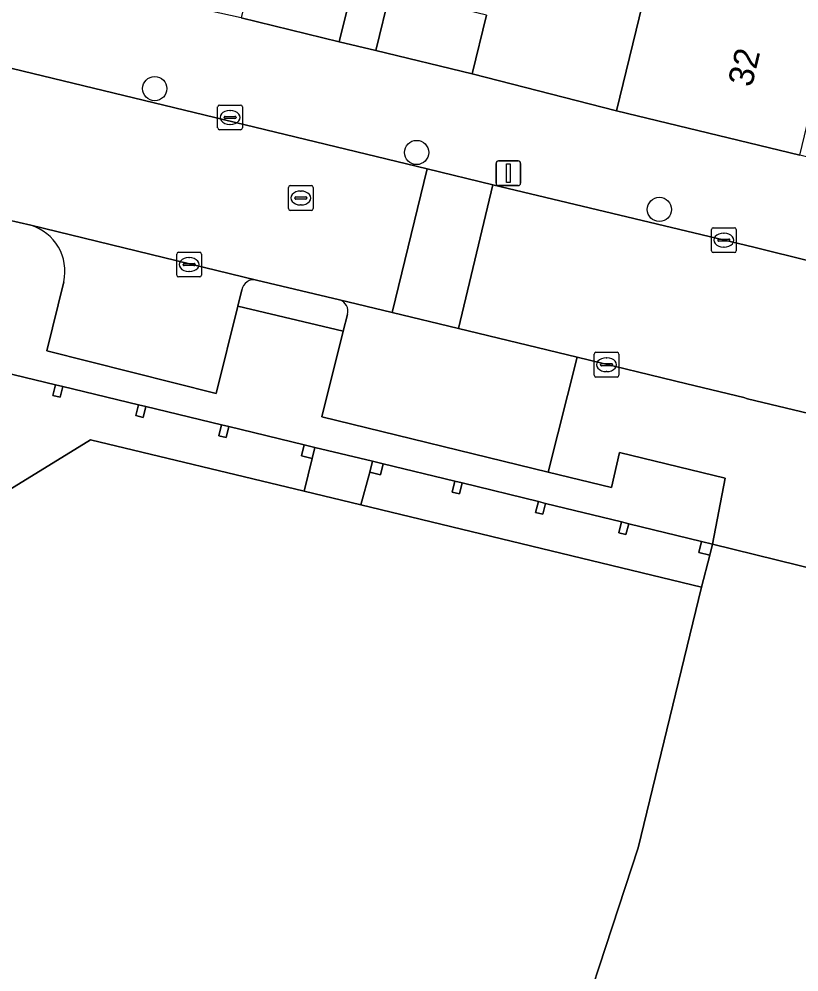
# Model space of a CAD drawing. Extents: x 162803 to 163818, y 381639 to 382475.
# Drawn here: x 163514.82 to 163546.29, y 382078.32 to 382116.77 of the extents above; entities that cross this region are included whole.
import ezdxf

# ---------------------------------------------------------------- set-up
doc = ezdxf.new("R2010")
doc.units = 0
for name, color, linetype in [('IMGEO_Boom', 7, 'Continuous'), ('IMGEO_Erf', 7, 'Continuous'), ('IMGEO_Kolk', 7, 'Continuous'), ('IMGEO_Lichtmast', 7, 'Continuous'), ('IMGEO_Muur', 7, 'Continuous'), ('IMGEO_Pand', 7, 'Continuous'), ('IMGEO_Pand_nummerreeks', 7, 'Continuous'), ('IMGEO_Pand_overbouw', 7, 'Continuous'), ('IMGEO_Parkeervlak_open', 7, 'Continuous'), ('IMGEO_Rijbaan_lokaal_open', 7, 'Continuous'), ('IMGEO_Rioolput', 7, 'Continuous'), ('IMGEO_Voetpad_gesloten', 7, 'Continuous'), ('IMGEO_Voetpad_open', 7, 'Continuous')]:
    doc.layers.add(name, color=color, linetype=linetype)

msp = doc.modelspace()

# ---------------------------------------------------------------- linework, layer by layer
at = {"layer": 'IMGEO_Boom'}
for centre in [(163520.299, 382113.961), (163530.861, 382111.385), (163540.657, 382109.086)]:
    msp.add_circle(centre, 0.489, dxfattribs=at)
at = {"layer": 'IMGEO_Erf'}
for points in [[(163533.679, 382116.93), (163533.098, 382114.554), (163538.93, 382113.067), (163540.108, 382117.927)], [(163590.246, 382071.851), (163593.642, 382085.978), (163552.839, 382095.909), (163551.281, 382096.282), (163550.606, 382093.657), (163542.794, 382095.577), (163542.686, 382095.14), (163542.357, 382093.853), (163539.8, 382083.338), (163536.402, 382072.953)]]:
    msp.add_lwpolyline(points, dxfattribs=at)
at = {"layer": 'IMGEO_Kolk'}
for p, q in [((163522.836, 382112.372), (163522.836, 382113.224)), ((163522.911, 382113.298), (163523.763, 382113.298)), ((163523.837, 382113.224), (163523.837, 382112.372)), ((163523.138, 382112.841), (163523.536, 382112.841)), ((163523.324, 382113.078), (163523.349, 382113.078)), ((163523.095, 382112.792), (163523.095, 382112.804)), ((163523.533, 382112.755), (163523.135, 382112.755)), ((163523.347, 382112.518), (163523.322, 382112.518)), ((163523.579, 382112.804), (163523.579, 382112.792)), ((163523.763, 382112.298), (163522.911, 382112.298)), ((163542.756, 382107.421), (163542.756, 382108.273)), ((163542.831, 382108.347), (163543.683, 382108.347)), ((163543.757, 382108.273), (163543.757, 382107.421)), ((163543.015, 382107.841), (163543.015, 382107.853)), ((163543.058, 382107.89), (163543.456, 382107.89)), ((163543.244, 382108.127), (163543.269, 382108.127)), ((163543.499, 382107.853), (163543.499, 382107.841)), ((163543.453, 382107.804), (163543.055, 382107.804)), ((163543.267, 382107.567), (163543.242, 382107.567)), ((163521.184, 382106.436), (163521.184, 382107.288)), ((163521.259, 382107.362), (163522.111, 382107.362)), ((163521.672, 382107.142), (163521.697, 382107.142)), ((163522.185, 382107.288), (163522.185, 382106.436)), ((163543.683, 382107.347), (163542.831, 382107.347)), ((163521.443, 382106.856), (163521.443, 382106.868)), ((163521.881, 382106.819), (163521.483, 382106.819)), ((163521.486, 382106.905), (163521.884, 382106.905)), ((163521.927, 382106.868), (163521.927, 382106.856)), ((163522.111, 382106.362), (163521.259, 382106.362)), ((163521.695, 382106.582), (163521.67, 382106.582)), ((163538.024, 382102.396), (163538.024, 382103.248)), ((163538.099, 382103.322), (163538.951, 382103.322)), ((163539.025, 382103.248), (163539.025, 382102.396)), ((163538.326, 382102.865), (163538.724, 382102.865)), ((163538.512, 382103.102), (163538.537, 382103.102)), ((163538.283, 382102.816), (163538.283, 382102.828)), ((163538.721, 382102.779), (163538.323, 382102.779)), ((163538.535, 382102.542), (163538.51, 382102.542)), ((163538.767, 382102.828), (163538.767, 382102.816)), ((163538.951, 382102.322), (163538.099, 382102.322))]:
    msp.add_line(p, q, dxfattribs=at)
for points in [[(163522.836, 382112.372), (163522.836, 382113.224)], [(163522.911, 382113.298), (163523.763, 382113.298)], [(163523.837, 382113.224), (163523.837, 382112.372)], [(163523.763, 382112.298), (163522.911, 382112.298)], [(163542.756, 382107.421), (163542.756, 382108.273)], [(163542.831, 382108.347), (163543.683, 382108.347)], [(163543.757, 382108.273), (163543.757, 382107.421)], [(163521.184, 382106.436), (163521.184, 382107.288)], [(163521.259, 382107.362), (163522.111, 382107.362)], [(163522.185, 382107.288), (163522.185, 382106.436)], [(163543.683, 382107.347), (163542.831, 382107.347)], [(163522.111, 382106.362), (163521.259, 382106.362)], [(163538.024, 382102.396), (163538.024, 382103.248)], [(163538.099, 382103.322), (163538.951, 382103.322)], [(163539.025, 382103.248), (163539.025, 382102.396)], [(163538.951, 382102.322), (163538.099, 382102.322)]]:
    msp.add_lwpolyline(points, dxfattribs=at)
for centre, radius, start, end in [((163522.913, 382113.222), 0.0765, 91.552, 178.448), ((163522.913, 382113.222), 0.0765, 91.552, 178.448), ((163523.761, 382113.222), 0.0765, 1.552, 88.448), ((163523.761, 382113.222), 0.0765, 1.552, 88.448), ((163523.135, 382112.801), 0.0403, 85.8775, 175.7526), ((163523.54, 382112.803), 0.0386, 1.7309, 96.639), ((163523.132, 382112.791), 0.0366, 178.938, 274.7102), ((163523.536, 382112.798), 0.043, 264.8664, 352.4533), ((163522.913, 382112.374), 0.0765, 181.552, 268.448), ((163522.913, 382112.374), 0.0765, 181.552, 268.448), ((163523.761, 382112.374), 0.0765, 271.552, 358.448), ((163523.761, 382112.374), 0.0765, 271.552, 358.448), ((163542.833, 382108.271), 0.0765, 91.552, 178.448), ((163542.833, 382108.271), 0.0765, 91.552, 178.448), ((163543.681, 382108.271), 0.0765, 1.552, 88.448), ((163543.681, 382108.271), 0.0765, 1.552, 88.448), ((163543.055, 382107.85), 0.0403, 85.8775, 175.7526), ((163543.052, 382107.84), 0.0366, 178.938, 274.7102), ((163543.456, 382107.847), 0.043, 264.8664, 352.4533), ((163543.46, 382107.852), 0.0386, 1.7309, 96.639), ((163521.261, 382107.286), 0.0765, 91.552, 178.448), ((163521.261, 382107.286), 0.0765, 91.552, 178.448), ((163522.109, 382107.286), 0.0765, 1.552, 88.448), ((163522.109, 382107.286), 0.0765, 1.552, 88.448), ((163542.833, 382107.423), 0.0765, 181.552, 268.448), ((163542.833, 382107.423), 0.0765, 181.552, 268.448), ((163543.681, 382107.423), 0.0765, 271.552, 358.448), ((163543.681, 382107.423), 0.0765, 271.552, 358.448), ((163521.483, 382106.865), 0.0403, 85.8775, 175.7526), ((163521.48, 382106.855), 0.0366, 178.938, 274.7102), ((163521.884, 382106.862), 0.043, 264.8664, 352.4533), ((163521.888, 382106.867), 0.0386, 1.7309, 96.639), ((163521.261, 382106.438), 0.0765, 181.552, 268.448), ((163521.261, 382106.438), 0.0765, 181.552, 268.448), ((163522.109, 382106.438), 0.0765, 271.552, 358.448), ((163522.109, 382106.438), 0.0765, 271.552, 358.448), ((163538.101, 382103.246), 0.0765, 91.552, 178.448), ((163538.101, 382103.246), 0.0765, 91.552, 178.448), ((163538.949, 382103.246), 0.0765, 1.552, 88.448), ((163538.949, 382103.246), 0.0765, 1.552, 88.448), ((163538.323, 382102.825), 0.0403, 85.8775, 175.7526), ((163538.728, 382102.827), 0.0386, 1.7309, 96.639), ((163538.32, 382102.815), 0.0366, 178.938, 274.7102), ((163538.724, 382102.822), 0.043, 264.8664, 352.4533), ((163538.101, 382102.398), 0.0765, 181.552, 268.448), ((163538.101, 382102.398), 0.0765, 181.552, 268.448), ((163538.949, 382102.398), 0.0765, 271.552, 358.448), ((163538.949, 382102.398), 0.0765, 271.552, 358.448)]:
    msp.add_arc(centre, radius, start, end, dxfattribs=at)
for centre, major_axis, ratio, start_param, end_param in [((163523.323, 382112.798), (-0.387, 0.002), 0.722429, 4.712389, 7.853982), ((163523.348, 382112.798), (-0.39, 0.002), 0.717154, 1.570796, 4.712389), ((163543.243, 382107.847), (-0.387, 0.002), 0.722429, 4.712389, 7.853982), ((163543.268, 382107.847), (-0.39, 0.002), 0.717154, 1.570796, 4.712389), ((163521.671, 382106.862), (-0.387, 0.002), 0.722429, 4.712389, 7.853982), ((163521.696, 382106.862), (-0.39, 0.002), 0.717154, 1.570796, 4.712389), ((163538.511, 382102.822), (-0.387, 0.002), 0.722429, 4.712389, 7.853982), ((163538.536, 382102.822), (-0.39, 0.002), 0.717154, 1.570796, 4.712389)]:
    msp.add_ellipse(centre, major_axis=major_axis, ratio=ratio, start_param=start_param, end_param=end_param, dxfattribs=at)
at = {"layer": 'IMGEO_Lichtmast'}
for p, q in [((163534.067, 382110.146), (163534.067, 382110.946)), ((163534.067, 382110.946), (163534.067, 382110.146)), ((163534.167, 382111.046), (163534.957, 382111.046)), ((163534.957, 382111.046), (163534.167, 382111.046)), ((163535.057, 382110.946), (163535.057, 382110.146)), ((163535.057, 382110.146), (163535.057, 382110.946)), ((163534.957, 382110.046), (163534.167, 382110.046)), ((163534.167, 382110.046), (163534.957, 382110.046))]:
    msp.add_line(p, q, dxfattribs=at)
msp.add_lwpolyline([(163534.487, 382110.921), (163534.637, 382110.921), (163534.637, 382110.171), (163534.487, 382110.171), (163534.487, 382110.921)], dxfattribs=at)
for centre, start, end in [((163534.167, 382110.946), 90, 180), ((163534.167, 382110.946), 90, 180), ((163534.957, 382110.946), 0, 90), ((163534.957, 382110.946), 360, 90), ((163534.167, 382110.146), 180, 270), ((163534.167, 382110.146), 180, 270), ((163534.957, 382110.146), 270, 0), ((163534.957, 382110.146), 270, 0)]:
    msp.add_arc(centre, 0.1, start, end, dxfattribs=at)
at = {"layer": 'IMGEO_Muur'}
msp.add_lwpolyline([(163533.098, 382114.554), (163538.93, 382113.067)], dxfattribs=at)
at = {"layer": 'IMGEO_Pand'}
for points in [[(163528.325, 382118.252), (163528.284, 382118.262), (163524.375, 382119.217), (163523.789, 382116.815), (163527.739, 382115.85)], [(163540.401, 382119.137), (163540.108, 382117.927), (163538.93, 382113.067), (163546.316, 382111.276), (163547.788, 382117.351)], [(163529.214, 382115.503), (163533.098, 382114.554), (163533.679, 382116.93), (163529.795, 382117.879)], [(163516.296, 382102.016), (163516.186, 382101.579), (163516.477, 382101.507), (163516.587, 382101.944)], [(163519.937, 382101.134), (163519.646, 382101.206), (163519.536, 382100.769), (163519.827, 382100.697)], [(163522.997, 382100.395), (163522.887, 382099.958), (163523.178, 382099.886), (163523.288, 382100.323)], [(163528.613, 382097.165), (163526.323, 382097.717), (163517.71, 382099.792), (163513.389, 382097.139), (163508.109, 382075.228), (163506.588, 382070.572), (163500, 382054.68), (163497.933, 382049.694), (163499.89, 382045.049), (163500, 382045.003), (163508.003, 382041.65), (163510.228, 382040.718), (163523.207, 382035.281), (163523.966, 382037.098), (163527.391, 382045.301), (163528.569, 382048.789), (163536.182, 382046.329), (163536.146, 382046.215), (163536.398, 382046.133), (163536.434, 382046.247), (163544.297, 382070.356), (163536.402, 382072.953), (163539.8, 382083.338), (163542.357, 382093.853)], [(163526.65, 382099.045), (163526.758, 382099.482), (163526.322, 382099.59), (163526.214, 382099.152)], [(163529.514, 382098.823), (163529.078, 382098.931), (163528.97, 382098.493), (163529.406, 382098.386)], [(163532.407, 382098.124), (163532.297, 382097.687), (163532.588, 382097.615), (163532.698, 382098.052)], [(163535.775, 382097.301), (163535.665, 382096.864), (163535.956, 382096.792), (163536.066, 382097.229)], [(163539.126, 382096.48), (163539.016, 382096.043), (163539.307, 382095.971), (163539.417, 382096.408)], [(163542.358, 382095.685), (163542.25, 382095.247), (163542.686, 382095.14), (163542.794, 382095.577)]]:
    msp.add_lwpolyline(points, close=True, dxfattribs=at)
at = {"layer": 'IMGEO_Pand_overbouw'}
msp.add_lwpolyline([(163513.389, 382097.139), (163517.71, 382099.792), (163526.323, 382097.717), (163526.65, 382099.045), (163526.214, 382099.152), (163526.322, 382099.59), (163523.288, 382100.323), (163523.178, 382099.886), (163522.887, 382099.958), (163522.997, 382100.395), (163519.937, 382101.134), (163519.827, 382100.697), (163519.536, 382100.769), (163519.646, 382101.206), (163516.587, 382101.944), (163516.477, 382101.507), (163516.186, 382101.579), (163516.296, 382102.016), (163513.341, 382102.729)], dxfattribs=at)
msp.add_lwpolyline([(163539.126, 382096.48), (163536.066, 382097.229), (163535.956, 382096.792), (163535.665, 382096.864), (163535.775, 382097.301), (163532.698, 382098.052), (163532.588, 382097.615), (163532.297, 382097.687), (163532.407, 382098.124), (163529.514, 382098.823), (163529.406, 382098.386), (163528.97, 382098.493), (163528.613, 382097.165), (163542.357, 382093.853), (163542.686, 382095.14), (163542.25, 382095.247), (163542.358, 382095.685), (163539.417, 382096.408), (163539.307, 382095.971), (163539.016, 382096.043)], close=True, dxfattribs=at)
at = {"layer": 'IMGEO_Parkeervlak_open'}
for points in [[(163524.408, 382106.239), (163515.294, 382108.446)], [(163516.625, 382106.167), (163515.949, 382103.38), (163522.78, 382101.664), (163523.647, 382105.181)], [(163523.647, 382105.181), (163523.807, 382105.838)], [(163528.076, 382104.851), (163527.899, 382104.169), (163527.035, 382100.713), (163536.176, 382098.492), (163537.345, 382103.125), (163532.557, 382104.28), (163529.875, 382104.928), (163527.756, 382105.439)]]:
    msp.add_lwpolyline(points, dxfattribs=at)
for centre, radius, start, end in [((163514.743, 382106.596), 1.931, 347.1664, 73.4058), ((163524.299, 382105.751), 0.5, 77.4424, 169.9818), ((163527.606, 382104.976), 0.487, 345.1086, 72.003)]:
    msp.add_arc(centre, radius, start, end, dxfattribs=at)
at = {"layer": 'IMGEO_Rijbaan_lokaal_open'}
msp.add_lwpolyline([(163498.631, 382112.395), (163499.041, 382112.328), (163500, 382112.099), (163507.627, 382110.277), (163509.872, 382109.741), (163514.354, 382108.67), (163515.294, 382108.446), (163524.408, 382106.239), (163527.756, 382105.439), (163529.875, 382104.928), (163531.286, 382110.718), (163508.42, 382116.254)], dxfattribs=at)
for points in [[(163532.557, 382104.28), (163533.935, 382110.077), (163531.286, 382110.718), (163529.875, 382104.928)], [(163560.031, 382103.805), (163558.77, 382104.098), (163546.795, 382106.985), (163544.464, 382107.564), (163533.935, 382110.077), (163532.557, 382104.28), (163537.345, 382103.125), (163541.77, 382102.057), (163544.067, 382101.505), (163544.216, 382101.449), (163558.159, 382098.11), (163559.189, 382097.863), (163588.959, 382090.608), (163590.458, 382096.427), (163589.327, 382096.701), (163585.577, 382097.611)]]:
    msp.add_lwpolyline(points, close=True, dxfattribs=at)
at = {"layer": 'IMGEO_Rioolput'}
for p, q in [((163525.69, 382109.122), (163525.69, 382109.974)), ((163525.765, 382110.048), (163526.617, 382110.048)), ((163526.178, 382109.828), (163526.203, 382109.828)), ((163526.691, 382109.974), (163526.691, 382109.122)), ((163525.949, 382109.542), (163525.949, 382109.554)), ((163526.387, 382109.505), (163525.989, 382109.505)), ((163525.992, 382109.591), (163526.39, 382109.591)), ((163526.433, 382109.554), (163526.433, 382109.542)), ((163526.617, 382109.048), (163525.765, 382109.048)), ((163526.201, 382109.268), (163526.176, 382109.268))]:
    msp.add_line(p, q, dxfattribs=at)
for points in [[(163525.69, 382109.122), (163525.69, 382109.974)], [(163525.765, 382110.048), (163526.617, 382110.048)], [(163526.691, 382109.974), (163526.691, 382109.122)], [(163526.617, 382109.048), (163525.765, 382109.048)]]:
    msp.add_lwpolyline(points, dxfattribs=at)
for centre, radius, start, end in [((163525.767, 382109.972), 0.0765, 91.552, 178.448), ((163525.767, 382109.972), 0.0765, 91.552, 178.448), ((163526.615, 382109.972), 0.0765, 1.552, 88.448), ((163526.615, 382109.972), 0.0765, 1.552, 88.448), ((163525.989, 382109.551), 0.0403, 85.8775, 175.7526), ((163525.986, 382109.541), 0.0366, 178.938, 274.7102), ((163526.39, 382109.548), 0.043, 264.8664, 352.4533), ((163526.394, 382109.553), 0.0386, 1.7309, 96.639), ((163525.767, 382109.124), 0.0765, 181.552, 268.448), ((163525.767, 382109.124), 0.0765, 181.552, 268.448), ((163526.615, 382109.124), 0.0765, 271.552, 358.448), ((163526.615, 382109.124), 0.0765, 271.552, 358.448)]:
    msp.add_arc(centre, radius, start, end, dxfattribs=at)
for centre, major_axis, ratio, start_param, end_param in [((163526.177, 382109.548), (-0.387, 0.002), 0.722429, 4.712389, 7.853982), ((163526.202, 382109.548), (-0.39, 0.002), 0.717154, 1.570796, 4.712389)]:
    msp.add_ellipse(centre, major_axis=major_axis, ratio=ratio, start_param=start_param, end_param=end_param, dxfattribs=at)
at = {"layer": 'IMGEO_Voetpad_gesloten'}
msp.add_lwpolyline([(163528.325, 382118.252), (163527.739, 382115.85), (163529.214, 382115.503), (163529.795, 382117.879)], dxfattribs=at)
at = {"layer": 'IMGEO_Voetpad_open'}
for points in [[(163562.138, 382107.504), (163558.427, 382108.386), (163555.593, 382109.105), (163551.001, 382110.208), (163547.799, 382110.904), (163546.316, 382111.276), (163538.93, 382113.067), (163533.098, 382114.554), (163529.214, 382115.503), (163527.739, 382115.85), (163523.789, 382116.815), (163517.64, 382118.169), (163510.157, 382119.986), (163508.77, 382120.311), (163503.765, 382121.55), (163500, 382122.485), (163498.901, 382122.758)], [(163500, 382118.3), (163501.215, 382117.999), (163508.42, 382116.254), (163531.286, 382110.718), (163533.935, 382110.077), (163544.464, 382107.564), (163546.795, 382106.985)], [(163515.294, 382108.446), (163514.354, 382108.67)], [(163527.899, 382104.169), (163523.647, 382105.181), (163522.78, 382101.664), (163515.949, 382103.38), (163516.625, 382106.167)], [(163527.756, 382105.439), (163524.408, 382106.239)], [(163523.807, 382105.838), (163523.647, 382105.181), (163527.899, 382104.169), (163528.076, 382104.851)], [(163513.341, 382102.729), (163516.296, 382102.016), (163516.587, 382101.944), (163519.646, 382101.206), (163519.937, 382101.134), (163522.997, 382100.395), (163523.288, 382100.323), (163526.322, 382099.59), (163526.758, 382099.482), (163529.078, 382098.931), (163529.514, 382098.823), (163532.407, 382098.124), (163532.698, 382098.052), (163535.775, 382097.301), (163536.066, 382097.229), (163539.126, 382096.48), (163539.417, 382096.408), (163542.358, 382095.685), (163542.794, 382095.577), (163543.314, 382098.248), (163539.053, 382099.276), (163538.719, 382097.874), (163536.176, 382098.492), (163527.035, 382100.713), (163527.899, 382104.169)], [(163513.389, 382097.139), (163517.71, 382099.792), (163526.323, 382097.717), (163526.65, 382099.045), (163526.214, 382099.152), (163526.322, 382099.59), (163523.288, 382100.323), (163523.178, 382099.886), (163522.887, 382099.958), (163522.997, 382100.395), (163519.937, 382101.134), (163519.827, 382100.697), (163519.536, 382100.769), (163519.646, 382101.206), (163516.587, 382101.944), (163516.477, 382101.507), (163516.186, 382101.579), (163516.296, 382102.016), (163513.341, 382102.729)]]:
    msp.add_lwpolyline(points, dxfattribs=at)
for points in [[(163537.345, 382103.125), (163536.176, 382098.492), (163538.719, 382097.874), (163539.053, 382099.276), (163543.314, 382098.248), (163542.794, 382095.577), (163550.606, 382093.657), (163551.281, 382096.282), (163552.839, 382095.909), (163553.319, 382097.956), (163557.87, 382096.854), (163558.159, 382098.11), (163544.216, 382101.449), (163544.067, 382101.505), (163541.77, 382102.057)], [(163526.758, 382099.482), (163526.65, 382099.045), (163526.323, 382097.717), (163528.613, 382097.165), (163528.97, 382098.493), (163529.078, 382098.931)], [(163542.686, 382095.14), (163542.25, 382095.247), (163542.358, 382095.685), (163539.417, 382096.408), (163539.307, 382095.971), (163539.016, 382096.043), (163539.126, 382096.48), (163536.066, 382097.229), (163535.956, 382096.792), (163535.665, 382096.864), (163535.775, 382097.301), (163532.698, 382098.052), (163532.588, 382097.615), (163532.297, 382097.687), (163532.407, 382098.124), (163529.514, 382098.823), (163529.406, 382098.386), (163528.97, 382098.493), (163528.613, 382097.165), (163542.357, 382093.853)]]:
    msp.add_lwpolyline(points, close=True, dxfattribs=at)
for centre, radius, start, end in [((163514.743, 382106.596), 1.931, 347.1664, 73.4058), ((163524.299, 382105.751), 0.5, 77.4424, 169.9818), ((163527.606, 382104.976), 0.487, 345.1086, 72.003)]:
    msp.add_arc(centre, radius, start, end, dxfattribs=at)

# ---------------------------------------------------------------- texts
at = {"layer": 'IMGEO_Pand_nummerreeks'}
msp.add_text('32', height=1, rotation=76.3755, dxfattribs=at).set_placement((163544.38, 382113.988))

doc.saveas('drawing.dxf')
